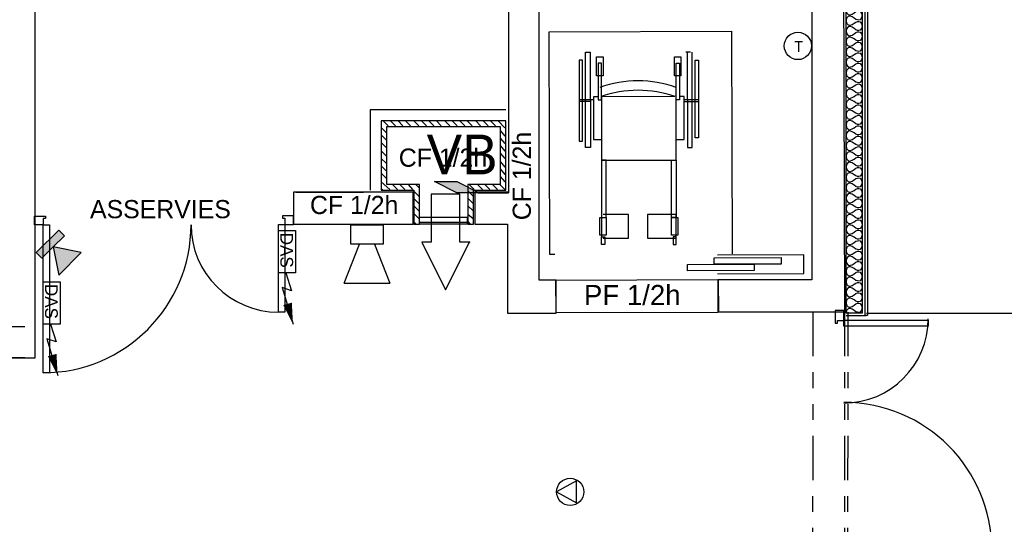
# Model space of a CAD drawing. Header units: millimetres. Extents: x -15 to 127, y -65 to 67.
# Tile 317 of 476: x 40.04 to 46.23, y 29.4 to 32.57. Entities that reach past the tile are written whole.
import ezdxf

# ---------------------------------------------------------------- set-up
doc = ezdxf.new("R2010")
doc.units = ezdxf.units.MM
doc.header["$MEASUREMENT"] = 0
doc.linetypes.add('PC_DASH_1', pattern=[0.638889, 0.277778, -0.083333, 0.055556, -0.083333, 0.055556, -0.083333])
doc.linetypes.add('PC_DASH_2', pattern=[0.125, 0.055556, -0.069444])
doc.layers.add('Cfa', color=1, linetype='Continuous')
doc.layers.add('structure rdc', color=7, linetype='Continuous')
doc.styles.get("Standard").update_dxf_attribs({"font": 'BKANT.TTF'})

# ---------------------------------------------------------------- blocks, each defined once
blk = doc.blocks.new('ION')
for p, q in [((-0.196, 0.157), (0.004, -0.209)), ((0.205, 0.157), (-0.196, 0.157)), ((0.004, -0.209), (0.205, 0.157))]:
    blk.add_line(p, q)
blk.add_circle((0.004, 0.041), 0.25)
blk = doc.blocks.new('QGACHE')
for p, q in [((-0.088, 0.014), (0.112, 0.414)), ((0.112, 0.414), (0.112, 0.014)), ((0.112, 0.364), (0.112, 0.164)), ((-0.088, -0.186), (-0.088, 0.014)), ((0.112, 0.014), (-0.088, -0.386)), ((-0.088, -0.386), (-0.088, 0.014))]:
    blk.add_line(p, q)
blk.add_solid([(-0.085, 0.019), (0.112, 0.41), (-0.088, -0.378), (0.111, 0.011)])
blk = doc.blocks.new('SIP')
for p, q in [((0.0026, 0.0698), (0.3026, 0.1865)), ((0.3026, -0.1635), (0.3026, 0.1865)), ((-0.1474, 0.1365), (0.0026, 0.1365)), ((-0.1474, -0.1135), (-0.1474, 0.1365)), ((0.0026, 0.1365), (0.0026, -0.1135)), ((0.3026, -0.1635), (0.0026, -0.0469)), ((0.0026, -0.1135), (-0.1474, -0.1135))]:
    blk.add_line(p, q)
blk = doc.blocks.new('DAS')
for p, q in [((0.665, 0.117), (0.947, 0.206)), ((0.897, 0.058), (1.473, 0.228)), ((0.947, 0.206), (0.897, 0.058))]:
    blk.add_line(p, q)
blk.add_lwpolyline([(0, 0.265), (0.665, 0.265), (0.665, 0), (0, 0)], close=True)
blk.add_lwpolyline([(1.152, 0.142, 0.14, 0, 0), (1.473, 0.228, 0, 0, 0)], format="xyseb")
blk.add_text('DAS', height=0.2).set_placement((0.035, 0.029))
blk = doc.blocks.new('INFRA')
for p, q in [((0.26, 0.498), (-0.24, 0.498)), ((-0.24, 0.498), (-0.24, 0.373)), ((0.26, 0.373), (0.26, 0.498)), ((0.01, 0.373), (-0.24, -0.002)), ((-0.24, 0.373), (0.01, 0.373)), ((0.26, -0.002), (0.01, 0.373)), ((0.01, 0.373), (0.26, 0.373)), ((-0.24, -0.002), (0.26, -0.002))]:
    blk.add_line(p, q)
for points in [[(-0.24, 0.498), (0.26, 0.498), (-0.24, 0.373), (0.26, 0.373)], [(0.01, 0.373), (0.26, -0.002), (-0.24, -0.002), (0.01, 0.373)], [(0.01, 0.373), (0.26, -0.002), (-0.24, -0.002), (0.01, 0.373)], [(-0.24, -0.002), (0.01, 0.373), (0.01, 0.373), (0.01, 0.123)], [(0.01, 0.373), (0.26, -0.002), (-0.24, -0.002), (0.01, 0.373)], [(0.01, 0.373), (0.26, -0.002), (0.01, -0.002), (-0.24, -0.002)], [(0.01, -0.002), (-0.24, -0.002), (-0.24, -0.002), (0.01, 0.373)], [(-0.24, -0.002), (0.01, 0.373), (0.01, 0.373), (-0.24, -0.002)], [(0.01, 0.373), (-0.24, -0.002), (0.01, -0.002), (0.01, 0.373)], [(0.01, 0.373), (-0.24, -0.002), (-0.115, -0.002), (0.01, -0.002)], [(0.01, 0.373), (-0.115, -0.002), (0.01, -0.002), (-0.115, -0.002)]]:
    blk.add_solid(points)
blk = doc.blocks.new('QCONJ')
blk.add_circle((0.006, 0.238), 0.25)
blk.add_text('T', height=0.2).set_placement((-0.062, 0.129))
blk = doc.blocks.new('PD_8840')
at = {"layer": 'structure rdc', "color": 0}
blk.add_line((42.5731, -15.0107), (42.8684, -15.0107), dxfattribs=at)
blk = doc.blocks.new('PD_8841')
at = {"layer": 'structure rdc', "color": 0}
for p, q in [((42.3319, -14.4154), (42.3627, -14.4462)), ((42.3437, -14.3743), (42.3745, -14.4051)), ((42.3907, -14.3743), (42.4215, -14.4051)), ((42.4377, -14.3743), (42.4686, -14.4051)), ((42.4848, -14.3743), (42.5156, -14.4051)), ((42.5377, -14.3743), (42.5685, -14.4051)), ((42.5847, -14.3743), (42.6156, -14.4051)), ((42.6318, -14.3743), (42.6626, -14.4051)), ((42.6788, -14.3743), (42.7096, -14.4051)), ((42.7317, -14.3743), (42.7625, -14.4051)), ((42.7788, -14.3743), (42.8096, -14.4051)), ((42.8258, -14.3743), (42.8566, -14.4051)), ((42.8728, -14.3743), (42.9037, -14.4051)), ((42.9258, -14.3743), (42.9566, -14.4051)), ((42.9728, -14.3743), (43.0036, -14.4051)), ((43.0198, -14.3743), (43.0506, -14.4051)), ((43.0669, -14.3743), (43.1094, -14.4169)), ((42.3319, -14.4625), (42.3627, -14.4933)), ((43.0803, -14.4348), (43.1094, -14.4698)), ((43.0803, -14.4818), (43.1094, -14.5168)), ((42.3319, -14.5095), (42.3627, -14.5403)), ((43.0803, -14.5288), (43.1094, -14.5638)), ((42.3319, -14.5624), (42.3627, -14.5932)), ((42.3319, -14.6095), (42.3627, -14.6403)), ((43.0803, -14.5759), (43.1094, -14.6109)), ((42.3319, -14.6565), (42.3627, -14.6873)), ((43.0803, -14.6288), (43.1094, -14.6638)), ((42.3319, -14.7035), (42.3627, -14.7344)), ((43.0803, -14.6758), (43.1094, -14.7108)), ((43.0803, -14.7229), (43.1094, -14.7579)), ((42.3319, -14.756), (42.3862, -14.8049)), ((42.4017, -14.7734), (42.4333, -14.8049)), ((42.4488, -14.7734), (42.4803, -14.8049)), ((42.5011, -14.7734), (42.5274, -14.8049)), ((42.5487, -14.7734), (42.5685, -14.7931)), ((42.8839, -14.7734), (42.9154, -14.8049)), ((42.9368, -14.7734), (42.9683, -14.8049)), ((42.9838, -14.7734), (43.0154, -14.8049)), ((43.0309, -14.7734), (43.0624, -14.8049)), ((43.0779, -14.7734), (43.1094, -14.8049)), ((42.3319, -14.8013), (42.3392, -14.8049)), ((42.5371, -14.8146), (42.5685, -14.8461)), ((42.8764, -14.8129), (42.9095, -14.8461)), ((42.5371, -14.8617), (42.5685, -14.8931)), ((42.5371, -14.9087), (42.5685, -14.9401)), ((42.8764, -14.8599), (42.9095, -14.8931)), ((42.8764, -14.907), (42.9095, -14.9401)), ((42.5371, -14.9557), (42.5685, -14.9872)), ((42.8764, -14.9595), (42.9095, -14.9872)), ((42.5371, -15.0087), (42.5509, -15.0225)), ((42.8764, -15.0069), (42.8919, -15.0225))]:
    blk.add_line(p, q, dxfattribs=at)
blk = doc.blocks.new('PD_8845')
at = {"layer": 'structure rdc', "color": 0}
for points in [[(40.1509, -15.0267), (40.1509, -14.9717), (40.2209, -14.9717), (40.2209, -14.9867), (40.2059, -14.9867), (40.2059, -15.0267), (40.1509, -15.0267)], [(40.2464, -15.9567), (40.2064, -15.9567), (40.2059, -15.0267), (40.2459, -15.0267), (40.2464, -15.9567)]]:
    blk.add_lwpolyline(points, dxfattribs=at)
blk.add_arc((40.2059, -15.0267), 0.93, 270.02778, 0.02778, dxfattribs=at)
blk = doc.blocks.new('PD_8847')
at = {"layer": 'structure rdc', "color": 0}
for points in [[(41.7809, -15.026), (41.7809, -14.971), (41.7109, -14.971), (41.7109, -14.986), (41.7259, -14.986), (41.7259, -15.026), (41.7809, -15.026)], [(41.7262, -15.576), (41.6862, -15.576), (41.6859, -15.026), (41.7259, -15.026), (41.7262, -15.576)]]:
    blk.add_lwpolyline(points, dxfattribs=at)
blk = doc.blocks.new('PD_8846')
at = {"layer": 'structure rdc', "color": 0}
blk.add_arc((41.6859, -15.026), 0.55, 180.02917, 270.02778, dxfattribs=at)
at = {"layer": 'structure rdc'}
blk.add_blockref('PD_8847', (0, 0), dxfattribs=at)
blk = doc.blocks.new('PD_9340')
at = {"layer": 'structure rdc', "color": 0}
for points in [[(45.3549, -13.318), (45.3549, -15.5814), (45.2549, -15.5814), (45.2549, -13.318), (45.3549, -13.318)], [(45.3549, -13.318), (45.3518, -13.3335), (45.3424, -13.3444), (45.3354, -13.3468), (45.3268, -13.3463), (45.3166, -13.3423), (45.3049, -13.3344), (45.2932, -13.3265), (45.283, -13.3225), (45.2744, -13.322), (45.2674, -13.3244), (45.258, -13.3353), (45.2549, -13.3508), (45.258, -13.3663), (45.2674, -13.3772), (45.2744, -13.3796), (45.283, -13.3791), (45.2932, -13.3751), (45.3049, -13.3672), (45.3166, -13.3593), (45.3268, -13.3553), (45.3354, -13.3548), (45.3424, -13.3572), (45.3518, -13.3681), (45.3549, -13.3836), (45.3518, -13.3991), (45.3424, -13.41), (45.3354, -13.4124), (45.3268, -13.4119), (45.3166, -13.4079), (45.3049, -13.4), (45.2932, -13.3921), (45.283, -13.3881), (45.2744, -13.3876), (45.2674, -13.39), (45.258, -13.4009), (45.2549, -13.4164), (45.258, -13.4319), (45.2674, -13.4428), (45.2744, -13.4452), (45.283, -13.4447), (45.2932, -13.4407), (45.3049, -13.4328), (45.3166, -13.4249), (45.3268, -13.4209), (45.3354, -13.4204), (45.3424, -13.4228), (45.3518, -13.4337), (45.3549, -13.4492), (45.3518, -13.4647), (45.3424, -13.4757), (45.3354, -13.478), (45.3268, -13.4775), (45.3166, -13.4735), (45.3049, -13.4656), (45.2932, -13.4577), (45.283, -13.4537), (45.2744, -13.4532), (45.2674, -13.4556), (45.258, -13.4665), (45.2549, -13.482), (45.258, -13.4975), (45.2674, -13.5085), (45.2744, -13.5108), (45.283, -13.5103), (45.2932, -13.5063), (45.3049, -13.4984), (45.3166, -13.4905), (45.3268, -13.4866), (45.3354, -13.486), (45.3424, -13.4884), (45.3518, -13.4993), (45.3549, -13.5148), (45.3518, -13.5303), (45.3424, -13.5413), (45.3354, -13.5436), (45.3268, -13.5431), (45.3166, -13.5391), (45.3049, -13.5312), (45.2932, -13.5233), (45.283, -13.5194), (45.2744, -13.5188), (45.2674, -13.5212), (45.258, -13.5321), (45.2549, -13.5476), (45.258, -13.5631), (45.2674, -13.5741), (45.2744, -13.5764), (45.283, -13.5759), (45.2932, -13.5719), (45.3049, -13.564), (45.3166, -13.5561), (45.3268, -13.5522), (45.3354, -13.5516), (45.3424, -13.554), (45.3518, -13.5649), (45.3549, -13.5804), (45.3518, -13.5959), (45.3424, -13.6069), (45.3354, -13.6092), (45.3268, -13.6087), (45.3166, -13.6047), (45.3049, -13.5968), (45.2932, -13.5889), (45.283, -13.585), (45.2744, -13.5844), (45.2674, -13.5868), (45.258, -13.5977), (45.2549, -13.6132), (45.258, -13.6287), (45.2674, -13.6397), (45.2744, -13.642), (45.283, -13.6415), (45.2932, -13.6375), (45.3049, -13.6296), (45.3166, -13.6217), (45.3268, -13.6178), (45.3354, -13.6172), (45.3424, -13.6196), (45.3518, -13.6305), (45.3549, -13.646), (45.3518, -13.6615), (45.3424, -13.6725), (45.3354, -13.6748), (45.3268, -13.6743), (45.3166, -13.6704), (45.3049, -13.6624), (45.2932, -13.6545), (45.283, -13.6506), (45.2744, -13.65), (45.2674, -13.6524), (45.258, -13.6633), (45.2549, -13.6788), (45.258, -13.6943), (45.2674, -13.7053), (45.2744, -13.7076), (45.283, -13.7071), (45.2932, -13.7032), (45.3049, -13.6952), (45.3166, -13.6873), (45.3268, -13.6834), (45.3354, -13.6829), (45.3424, -13.6852), (45.3518, -13.6961), (45.3549, -13.7116), (45.3518, -13.7271), (45.3424, -13.7381), (45.3354, -13.7404), (45.3268, -13.7399), (45.3166, -13.736), (45.3049, -13.728), (45.2932, -13.7201), (45.283, -13.7162), (45.2744, -13.7157), (45.2674, -13.718), (45.258, -13.7289), (45.2549, -13.7444), (45.258, -13.7599), (45.2674, -13.7709), (45.2744, -13.7732), (45.283, -13.7727), (45.2932, -13.7688), (45.3049, -13.7608), (45.3166, -13.7529), (45.3268, -13.749), (45.3354, -13.7485), (45.3424, -13.7508), (45.3518, -13.7617), (45.3549, -13.7772), (45.3518, -13.7927), (45.3424, -13.8037), (45.3354, -13.806), (45.3268, -13.8055), (45.3166, -13.8016), (45.3049, -13.7936), (45.2932, -13.7857), (45.283, -13.7818), (45.2744, -13.7813), (45.2674, -13.7836), (45.258, -13.7945), (45.2549, -13.81), (45.258, -13.8255), (45.2674, -13.8365), (45.2744, -13.8388), (45.283, -13.8383), (45.2932, -13.8344), (45.3049, -13.8264), (45.3166, -13.8185), (45.3268, -13.8146), (45.3354, -13.8141), (45.3424, -13.8164), (45.3518, -13.8273), (45.3549, -13.8428), (45.3518, -13.8583), (45.3424, -13.8693), (45.3354, -13.8716), (45.3268, -13.8711), (45.3166, -13.8672), (45.3049, -13.8592), (45.2932, -13.8513), (45.283, -13.8474), (45.2744, -13.8469), (45.2674, -13.8492), (45.258, -13.8601), (45.2549, -13.8756), (45.258, -13.8911), (45.2674, -13.9021), (45.2744, -13.9044), (45.283, -13.9039), (45.2932, -13.9), (45.3049, -13.892), (45.3166, -13.8841), (45.3268, -13.8802), (45.3354, -13.8797), (45.3424, -13.882), (45.3518, -13.8929), (45.3549, -13.9084), (45.3518, -13.9239), (45.3424, -13.9349), (45.3354, -13.9372), (45.3268, -13.9367), (45.3166, -13.9328), (45.3049, -13.9248), (45.2932, -13.9169), (45.283, -13.913), (45.2744, -13.9125), (45.2674, -13.9148), (45.258, -13.9257), (45.2549, -13.9412), (45.258, -13.9567), (45.2674, -13.9677), (45.2744, -13.97), (45.283, -13.9695), (45.2932, -13.9656), (45.3049, -13.9576), (45.3166, -13.9497), (45.3268, -13.9458), (45.3354, -13.9453), (45.3424, -13.9476), (45.3518, -13.9585), (45.3549, -13.974), (45.3518, -13.9896), (45.3424, -14.0005), (45.3354, -14.0028), (45.3268, -14.0023), (45.3166, -13.9984), (45.3049, -13.9904), (45.2932, -13.9825), (45.283, -13.9786), (45.2744, -13.9781), (45.2674, -13.9804), (45.258, -13.9913), (45.2549, -14.0069), (45.258, -14.0224), (45.2674, -14.0333), (45.2744, -14.0356), (45.283, -14.0351), (45.2932, -14.0312), (45.3049, -14.0233), (45.3166, -14.0153), (45.3268, -14.0114), (45.3354, -14.0109), (45.3424, -14.0132), (45.3518, -14.0242), (45.3549, -14.0397), (45.3518, -14.0552), (45.3424, -14.0661), (45.3354, -14.0684), (45.3268, -14.0679), (45.3166, -14.064), (45.3049, -14.0561), (45.2932, -14.0481), (45.283, -14.0442), (45.2744, -14.0437), (45.2674, -14.046), (45.258, -14.057), (45.2549, -14.0725), (45.258, -14.088), (45.2674, -14.0989), (45.2744, -14.1012), (45.283, -14.1007), (45.2932, -14.0968), (45.3049, -14.0889), (45.3166, -14.0809), (45.3268, -14.077), (45.3354, -14.0765), (45.3424, -14.0788), (45.3518, -14.0898), (45.3549, -14.1053), (45.3518, -14.1208), (45.3424, -14.1317), (45.3354, -14.134), (45.3268, -14.1335), (45.3166, -14.1296), (45.3049, -14.1217), (45.2932, -14.1137), (45.283, -14.1098), (45.2744, -14.1093), (45.2674, -14.1116), (45.258, -14.1226), (45.2549, -14.1381), (45.258, -14.1536), (45.2674, -14.1645), (45.2744, -14.1668), (45.283, -14.1663), (45.2932, -14.1624), (45.3049, -14.1545), (45.3166, -14.1465), (45.3268, -14.1426), (45.3354, -14.1421), (45.3424, -14.1444), (45.3518, -14.1554), (45.3549, -14.1709), (45.3518, -14.1864), (45.3424, -14.1973), (45.3354, -14.1996), (45.3268, -14.1991), (45.3166, -14.1952), (45.3049, -14.1873), (45.2932, -14.1793), (45.283, -14.1754), (45.2744, -14.1749), (45.2674, -14.1772), (45.258, -14.1882), (45.2549, -14.2037), (45.258, -14.2192), (45.2674, -14.2301), (45.2744, -14.2324), (45.283, -14.2319), (45.2932, -14.228), (45.3049, -14.2201), (45.3166, -14.2121), (45.3268, -14.2082), (45.3354, -14.2077), (45.3424, -14.21), (45.3518, -14.221), (45.3549, -14.2365), (45.3518, -14.252), (45.3424, -14.2629), (45.3354, -14.2652), (45.3268, -14.2647), (45.3166, -14.2608), (45.3049, -14.2529), (45.2932, -14.2449), (45.283, -14.241), (45.2744, -14.2405), (45.2674, -14.2428), (45.258, -14.2538), (45.2549, -14.2693), (45.258, -14.2848), (45.2674, -14.2957), (45.2744, -14.298), (45.283, -14.2975), (45.2932, -14.2936), (45.3049, -14.2857), (45.3166, -14.2777), (45.3268, -14.2738), (45.3354, -14.2733), (45.3424, -14.2756), (45.3518, -14.2866), (45.3549, -14.3021), (45.3518, -14.3176), (45.3424, -14.3285), (45.3354, -14.3309), (45.3268, -14.3303), (45.3166, -14.3264), (45.3049, -14.3185), (45.2932, -14.3105), (45.283, -14.3066), (45.2744, -14.3061), (45.2674, -14.3084), (45.258, -14.3194), (45.2549, -14.3349), (45.258, -14.3504), (45.2674, -14.3613), (45.2744, -14.3637), (45.283, -14.3631), (45.2932, -14.3592), (45.3049, -14.3513), (45.3166, -14.3434), (45.3268, -14.3394), (45.3354, -14.3389), (45.3424, -14.3412), (45.3518, -14.3522), (45.3549, -14.3677), (45.3518, -14.3832), (45.3424, -14.3941), (45.3354, -14.3965), (45.3268, -14.3959), (45.3166, -14.392), (45.3049, -14.3841), (45.2932, -14.3762), (45.283, -14.3722), (45.2744, -14.3717), (45.2674, -14.374), (45.258, -14.385), (45.2549, -14.4005), (45.258, -14.416), (45.2674, -14.4269), (45.2744, -14.4293), (45.283, -14.4287), (45.2932, -14.4248), (45.3049, -14.4169), (45.3166, -14.409), (45.3268, -14.405), (45.3354, -14.4045), (45.3424, -14.4068), (45.3518, -14.4178), (45.3549, -14.4333), (45.3518, -14.4488), (45.3424, -14.4597), (45.3354, -14.4621), (45.3268, -14.4615), (45.3166, -14.4576), (45.3049, -14.4497), (45.2932, -14.4418), (45.283, -14.4378), (45.2744, -14.4373), (45.2674, -14.4396), (45.258, -14.4506), (45.2549, -14.4661), (45.258, -14.4816), (45.2674, -14.4925), (45.2744, -14.4949), (45.283, -14.4943), (45.2932, -14.4904), (45.3049, -14.4825), (45.3166, -14.4746), (45.3268, -14.4706), (45.3354, -14.4701), (45.3424, -14.4724), (45.3518, -14.4834), (45.3549, -14.4989), (45.3518, -14.5144), (45.3424, -14.5253), (45.3354, -14.5277), (45.3268, -14.5272), (45.3166, -14.5232), (45.3049, -14.5153), (45.2932, -14.5074), (45.283, -14.5034), (45.2744, -14.5029), (45.2674, -14.5052), (45.258, -14.5162), (45.2549, -14.5317), (45.258, -14.5472), (45.2674, -14.5581), (45.2744, -14.5605), (45.283, -14.56), (45.2932, -14.556), (45.3049, -14.5481), (45.3166, -14.5402), (45.3268, -14.5362), (45.3354, -14.5357), (45.3424, -14.5381), (45.3518, -14.549), (45.3549, -14.5645), (45.3518, -14.58), (45.3424, -14.5909), (45.3354, -14.5933), (45.3268, -14.5928), (45.3166, -14.5888), (45.3049, -14.5809), (45.2932, -14.573), (45.283, -14.569), (45.2744, -14.5685), (45.2674, -14.5709), (45.258, -14.5818), (45.2549, -14.5973), (45.258, -14.6128), (45.2674, -14.6237), (45.2744, -14.6261), (45.283, -14.6256), (45.2932, -14.6216), (45.3049, -14.6137), (45.3166, -14.6058), (45.3268, -14.6018), (45.3354, -14.6013), (45.3424, -14.6037), (45.3518, -14.6146), (45.3549, -14.6301), (45.3518, -14.6456), (45.3424, -14.6565), (45.3354, -14.6589), (45.3268, -14.6584), (45.3166, -14.6544), (45.3049, -14.6465), (45.2932, -14.6386), (45.283, -14.6346), (45.2744, -14.6341), (45.2674, -14.6365), (45.258, -14.6474), (45.2549, -14.6629), (45.258, -14.6784), (45.2674, -14.6893), (45.2744, -14.6917), (45.283, -14.6912), (45.2932, -14.6872), (45.3049, -14.6793), (45.3166, -14.6714), (45.3268, -14.6674), (45.3354, -14.6669), (45.3424, -14.6693), (45.3518, -14.6802), (45.3549, -14.6957), (45.3518, -14.7112), (45.3424, -14.7221), (45.3354, -14.7245), (45.3268, -14.724), (45.3166, -14.72), (45.3049, -14.7121), (45.2932, -14.7042), (45.283, -14.7002), (45.2744, -14.6997), (45.2674, -14.7021), (45.258, -14.713), (45.2549, -14.7285), (45.258, -14.744), (45.2674, -14.7549), (45.2744, -14.7573), (45.283, -14.7568), (45.2932, -14.7528), (45.3049, -14.7449), (45.3166, -14.737), (45.3268, -14.733), (45.3354, -14.7325), (45.3424, -14.7349), (45.3518, -14.7458), (45.3549, -14.7613), (45.3518, -14.7768), (45.3424, -14.7878), (45.3354, -14.7901), (45.3268, -14.7896), (45.3166, -14.7856), (45.3049, -14.7777), (45.2932, -14.7698), (45.283, -14.7658), (45.2744, -14.7653), (45.2674, -14.7677), (45.258, -14.7786), (45.2549, -14.7941), (45.258, -14.8096), (45.2674, -14.8206), (45.2744, -14.8229), (45.283, -14.8224), (45.2932, -14.8184), (45.3049, -14.8105), (45.3166, -14.8026), (45.3268, -14.7987), (45.3354, -14.7981), (45.3424, -14.8005), (45.3518, -14.8114), (45.3549, -14.8269), (45.3518, -14.8424), (45.3424, -14.8534), (45.3354, -14.8557), (45.3268, -14.8552), (45.3166, -14.8512), (45.3049, -14.8433), (45.2932, -14.8354), (45.283, -14.8315), (45.2744, -14.8309), (45.2674, -14.8333), (45.258, -14.8442), (45.2549, -14.8597), (45.258, -14.8752), (45.2674, -14.8862), (45.2744, -14.8885), (45.283, -14.888), (45.2932, -14.884), (45.3049, -14.8761), (45.3166, -14.8682), (45.3268, -14.8643), (45.3354, -14.8637), (45.3424, -14.8661), (45.3518, -14.877), (45.3549, -14.8925), (45.3518, -14.908), (45.3424, -14.919), (45.3354, -14.9213), (45.3268, -14.9208), (45.3166, -14.9168), (45.3049, -14.9089), (45.2932, -14.901), (45.283, -14.8971), (45.2744, -14.8965), (45.2674, -14.8989), (45.258, -14.9098), (45.2549, -14.9253), (45.258, -14.9408), (45.2674, -14.9518), (45.2744, -14.9541), (45.283, -14.9536), (45.2932, -14.9496), (45.3049, -14.9417), (45.3166, -14.9338), (45.3268, -14.9299), (45.3354, -14.9293), (45.3424, -14.9317), (45.3518, -14.9426), (45.3549, -14.9581), (45.3518, -14.9736), (45.3424, -14.9846), (45.3354, -14.9869), (45.3268, -14.9864), (45.3166, -14.9825), (45.3049, -14.9745), (45.2932, -14.9666), (45.283, -14.9627), (45.2744, -14.9621), (45.2674, -14.9645), (45.258, -14.9754), (45.2549, -14.9909), (45.258, -15.0064), (45.2674, -15.0174), (45.2744, -15.0197), (45.283, -15.0192), (45.2932, -15.0153), (45.3049, -15.0073), (45.3166, -14.9994), (45.3268, -14.9955), (45.3354, -14.995), (45.3424, -14.9973), (45.3518, -15.0082), (45.3549, -15.0237), (45.3518, -15.0392), (45.3424, -15.0502), (45.3354, -15.0525), (45.3268, -15.052), (45.3166, -15.0481), (45.3049, -15.0401), (45.2932, -15.0322), (45.283, -15.0283), (45.2744, -15.0278), (45.2674, -15.0301), (45.258, -15.041), (45.2549, -15.0565), (45.258, -15.072), (45.2674, -15.083), (45.2744, -15.0853), (45.283, -15.0848), (45.2932, -15.0809), (45.3049, -15.0729), (45.3166, -15.065), (45.3268, -15.0611), (45.3354, -15.0606), (45.3424, -15.0629), (45.3518, -15.0738), (45.3549, -15.0893), (45.3518, -15.1048), (45.3424, -15.1158), (45.3354, -15.1181), (45.3268, -15.1176), (45.3166, -15.1137), (45.3049, -15.1057), (45.2932, -15.0978), (45.283, -15.0939), (45.2744, -15.0934), (45.2674, -15.0957), (45.258, -15.1066), (45.2549, -15.1221), (45.258, -15.1376), (45.2674, -15.1486), (45.2744, -15.1509), (45.283, -15.1504), (45.2932, -15.1465), (45.3049, -15.1385), (45.3166, -15.1306), (45.3268, -15.1267), (45.3354, -15.1262), (45.3424, -15.1285), (45.3518, -15.1394), (45.3549, -15.1549), (45.3518, -15.1704), (45.3424, -15.1814), (45.3354, -15.1837), (45.3268, -15.1832), (45.3166, -15.1793), (45.3049, -15.1713), (45.2932, -15.1634), (45.283, -15.1595), (45.2744, -15.159), (45.2674, -15.1613), (45.258, -15.1722), (45.2549, -15.1877), (45.258, -15.2032), (45.2674, -15.2142), (45.2744, -15.2165), (45.283, -15.216), (45.2932, -15.2121), (45.3049, -15.2041), (45.3166, -15.1962), (45.3268, -15.1923), (45.3354, -15.1918), (45.3424, -15.1941), (45.3518, -15.205), (45.3549, -15.2205), (45.3518, -15.236), (45.3424, -15.247), (45.3354, -15.2493), (45.3268, -15.2488), (45.3166, -15.2449), (45.3049, -15.2369), (45.2932, -15.229), (45.283, -15.2251), (45.2744, -15.2246), (45.2674, -15.2269), (45.258, -15.2378), (45.2549, -15.2533), (45.258, -15.2688), (45.2674, -15.2798), (45.2744, -15.2821), (45.283, -15.2816), (45.2932, -15.2777), (45.3049, -15.2697), (45.3166, -15.2618), (45.3268, -15.2579), (45.3354, -15.2574), (45.3424, -15.2597), (45.3518, -15.2706), (45.3549, -15.2861), (45.3518, -15.3017), (45.3424, -15.3126), (45.3354, -15.3149), (45.3268, -15.3144), (45.3166, -15.3105), (45.3049, -15.3026), (45.2932, -15.2946), (45.283, -15.2907), (45.2744, -15.2902), (45.2674, -15.2925), (45.258, -15.3035), (45.2549, -15.319), (45.258, -15.3345), (45.2674, -15.3454), (45.2744, -15.3477), (45.283, -15.3472), (45.2932, -15.3433), (45.3049, -15.3354), (45.3166, -15.3274), (45.3268, -15.3235), (45.3354, -15.323), (45.3424, -15.3253), (45.3518, -15.3363), (45.3549, -15.3518), (45.3518, -15.3673), (45.3424, -15.3782), (45.3354, -15.3805), (45.3268, -15.38), (45.3166, -15.3761), (45.3049, -15.3682), (45.2932, -15.3602), (45.283, -15.3563), (45.2744, -15.3558), (45.2674, -15.3581), (45.258, -15.3691), (45.2549, -15.3846), (45.258, -15.4001), (45.2674, -15.411), (45.2744, -15.4133), (45.283, -15.4128), (45.2932, -15.4089), (45.3049, -15.401), (45.3166, -15.393), (45.3268, -15.3891), (45.3354, -15.3886), (45.3424, -15.3909), (45.3518, -15.4019), (45.3549, -15.4174), (45.3518, -15.4329), (45.3424, -15.4438), (45.3354, -15.4461), (45.3268, -15.4456), (45.3166, -15.4417), (45.3049, -15.4338), (45.2932, -15.4258), (45.283, -15.4219), (45.2744, -15.4214), (45.2674, -15.4237), (45.258, -15.4347), (45.2549, -15.4502), (45.258, -15.4657), (45.2674, -15.4766), (45.2744, -15.4789), (45.283, -15.4784), (45.2932, -15.4745), (45.3049, -15.4666), (45.3166, -15.4586), (45.3268, -15.4547), (45.3354, -15.4542), (45.3424, -15.4565), (45.3518, -15.4675), (45.3549, -15.483), (45.3518, -15.4985), (45.3424, -15.5094), (45.3354, -15.5117), (45.3268, -15.5112), (45.3166, -15.5073), (45.3049, -15.4994), (45.2932, -15.4914), (45.283, -15.4875), (45.2744, -15.487), (45.2674, -15.4893), (45.258, -15.5003), (45.2549, -15.5158), (45.258, -15.5313), (45.2674, -15.5422), (45.2744, -15.5445), (45.283, -15.544), (45.2932, -15.5401), (45.3049, -15.5322), (45.3166, -15.5242), (45.3268, -15.5203), (45.3354, -15.5198), (45.3424, -15.5221), (45.3518, -15.5331), (45.3549, -15.5486), (45.3518, -15.5641), (45.3424, -15.575), (45.3354, -15.5773), (45.3268, -15.5768), (45.3166, -15.5729), (45.3049, -15.565), (45.2932, -15.557), (45.283, -15.5531), (45.2744, -15.5526), (45.2674, -15.5549), (45.258, -15.5659), (45.2549, -15.5814)]]:
    blk.add_lwpolyline(points, dxfattribs=at)

msp = doc.modelspace()

# ---------------------------------------------------------------- linework, layer by layer
at = {"layer": 'structure rdc', "color": 0}
for p, q in [((43.5958, 31.7634), (43.5955, 32.3634)), ((43.5955, 32.3634), (43.6255, 32.3634)), ((43.5958, 31.7634), (43.5955, 32.3634)), ((43.5955, 32.3634), (43.6255, 32.3634)), ((43.6255, 32.3634), (43.6258, 31.7634)), ((43.6255, 32.3634), (43.6258, 31.7634)), ((43.6655, 32.2135), (43.6655, 32.3335)), ((43.6655, 32.3335), (43.7055, 32.3335)), ((43.6655, 32.2135), (43.6655, 32.3335)), ((43.6655, 32.3335), (43.7055, 32.3335)), ((43.7055, 32.3335), (43.7055, 32.2135)), ((43.7055, 32.3335), (43.7055, 32.2135)), ((44.1555, 32.2137), (44.1555, 32.3337)), ((44.1555, 32.3337), (44.1955, 32.3337)), ((44.1555, 32.2137), (44.1555, 32.3337)), ((44.1555, 32.3337), (44.1955, 32.3337)), ((44.1955, 32.3337), (44.1955, 32.2137)), ((44.1955, 32.3337), (44.1955, 32.2137)), ((44.2555, 32.3637), (44.2255, 32.3637)), ((44.2555, 32.3637), (44.2255, 32.3637)), ((44.2355, 32.3637), (44.2358, 31.7637)), ((44.2355, 32.3637), (44.2358, 31.7637)), ((44.2658, 31.7637), (44.2655, 32.3637)), ((44.2658, 31.7637), (44.2655, 32.3637)), ((43.5555, 32.3134), (43.5557, 31.8034)), ((43.5755, 32.3134), (43.5555, 32.3134)), ((43.5555, 32.3134), (43.5557, 31.8034)), ((43.5755, 32.3134), (43.5555, 32.3134)), ((43.5757, 31.8034), (43.5755, 32.3134)), ((43.5757, 31.8034), (43.5755, 32.3134)), ((43.6955, 32.2935), (43.6755, 32.2935)), ((43.6755, 32.2935), (43.6756, 32.0635)), ((43.6955, 32.2935), (43.6755, 32.2935)), ((43.6755, 32.2935), (43.6756, 32.0635)), ((43.6956, 32.0635), (43.6955, 32.2935)), ((43.6956, 32.0635), (43.6955, 32.2935)), ((44.1656, 32.0637), (44.1655, 32.2937)), ((44.1655, 32.2937), (44.1855, 32.2937)), ((44.1656, 32.0637), (44.1655, 32.2937)), ((44.1655, 32.2937), (44.1855, 32.2937)), ((44.1855, 32.2937), (44.1856, 32.0637)), ((44.1855, 32.2937), (44.1856, 32.0637)), ((44.2857, 31.8238), (44.2855, 32.3138)), ((44.2855, 32.3138), (44.3055, 32.3138)), ((44.2857, 31.8238), (44.2855, 32.3138)), ((44.2855, 32.3138), (44.3055, 32.3138)), ((44.3055, 32.3138), (44.3057, 31.8238)), ((44.3055, 32.3138), (44.3057, 31.8238)), ((43.7055, 32.2135), (43.6655, 32.2135)), ((43.7055, 32.2135), (43.6655, 32.2135)), ((44.1955, 32.2137), (44.1555, 32.2137)), ((44.1955, 32.2137), (44.1555, 32.2137)), ((43.6756, 32.0835), (43.6456, 32.0834)), ((43.6756, 32.0835), (43.6456, 32.0834)), ((43.6456, 32.0834), (43.6457, 31.8134)), ((43.6456, 32.0834), (43.6457, 31.8134)), ((44.1556, 32.0837), (43.6956, 32.0835)), ((44.1556, 32.0837), (43.6956, 32.0835)), ((43.6956, 32.0835), (43.6958, 31.6835)), ((43.6956, 32.0835), (43.6958, 31.6835)), ((44.1658, 31.6837), (44.1656, 32.0837)), ((44.1658, 31.6837), (44.1656, 32.0837)), ((44.2156, 32.0837), (44.1856, 32.0837)), ((44.2156, 32.0837), (44.1856, 32.0837)), ((44.2157, 31.8137), (44.2156, 32.0837)), ((44.2157, 31.8137), (44.2156, 32.0837)), ((43.6456, 32.0634), (43.5556, 32.0634)), ((43.6456, 32.0634), (43.5556, 32.0634)), ((43.6256, 32.0534), (43.5556, 32.0534)), ((43.6256, 32.0534), (43.5556, 32.0534)), ((43.6756, 32.0635), (43.6956, 32.0635)), ((43.6756, 32.0635), (43.6956, 32.0635)), ((44.1856, 32.0637), (44.1656, 32.0637)), ((44.1856, 32.0637), (44.1656, 32.0637)), ((44.3056, 32.0638), (44.2156, 32.0637)), ((44.3056, 32.0638), (44.2156, 32.0637)), ((44.2156, 32.0537), (44.3056, 32.0538)), ((44.2156, 32.0537), (44.3056, 32.0538)), ((42.241, 32.001), (42.241, 31.4969)), ((43.0943, 32.001), (42.241, 32.001)), ((44.3057, 31.8238), (44.2857, 31.8238)), ((44.3057, 31.8238), (44.2857, 31.8238)), ((43.5557, 31.8034), (43.5757, 31.8034)), ((43.5557, 31.8034), (43.5757, 31.8034)), ((43.6258, 31.7634), (43.5958, 31.7634)), ((43.6258, 31.7634), (43.5958, 31.7634)), ((43.6457, 31.8134), (43.6957, 31.8135)), ((43.6457, 31.8134), (43.6957, 31.8135)), ((44.1657, 31.8137), (44.2157, 31.8137)), ((44.1657, 31.8137), (44.2157, 31.8137)), ((44.2358, 31.7637), (44.2658, 31.7637)), ((44.2358, 31.7637), (44.2658, 31.7637)), ((43.6958, 31.6835), (44.1658, 31.6837)), ((43.6958, 31.6835), (44.1658, 31.6837)), ((43.6958, 31.6835), (43.696, 31.3235)), ((43.7258, 31.6835), (43.6958, 31.6835)), ((43.6958, 31.6835), (43.696, 31.3235)), ((43.7258, 31.6835), (43.6958, 31.6835)), ((43.726, 31.3235), (43.7258, 31.6835)), ((43.726, 31.3235), (43.7258, 31.6835)), ((44.136, 31.3237), (44.1358, 31.6837)), ((44.1358, 31.6837), (44.1658, 31.6837)), ((44.136, 31.3237), (44.1358, 31.6837)), ((44.1358, 31.6837), (44.1658, 31.6837)), ((44.1658, 31.6837), (44.166, 31.3237)), ((44.1658, 31.6837), (44.166, 31.3237)), ((41.7737, 31.4829), (42.1988, 31.4829)), ((43.696, 31.3435), (43.696, 31.1935)), ((43.696, 31.3435), (43.696, 31.1935)), ((43.866, 31.3436), (43.706, 31.3435)), ((43.866, 31.3436), (43.706, 31.3435)), ((43.866, 31.1936), (43.866, 31.3436)), ((43.866, 31.1936), (43.866, 31.3436)), ((44.166, 31.3437), (43.986, 31.3436)), ((44.166, 31.3437), (43.986, 31.3436)), ((43.986, 31.3436), (43.986, 31.1936)), ((43.986, 31.3436), (43.986, 31.1936)), ((44.166, 31.1937), (44.166, 31.3437)), ((44.166, 31.1937), (44.166, 31.3437)), ((43.686, 31.2135), (43.686, 31.3235)), ((43.686, 31.3235), (43.726, 31.3235)), ((43.686, 31.2135), (43.686, 31.3235)), ((43.686, 31.3235), (43.726, 31.3235)), ((43.696, 31.3235), (43.726, 31.3235)), ((43.696, 31.3235), (43.726, 31.3235)), ((43.726, 31.3235), (43.726, 31.2135)), ((43.726, 31.3235), (43.726, 31.2135)), ((44.166, 31.3237), (44.136, 31.3237)), ((44.136, 31.2137), (44.136, 31.3237)), ((44.136, 31.3237), (44.176, 31.3237)), ((44.166, 31.3237), (44.136, 31.3237)), ((44.136, 31.2137), (44.136, 31.3237)), ((44.136, 31.3237), (44.176, 31.3237)), ((44.176, 31.3237), (44.176, 31.2137)), ((44.176, 31.3237), (44.176, 31.2137)), ((43.726, 31.2135), (43.686, 31.2135)), ((43.726, 31.2135), (43.686, 31.2135)), ((43.696, 31.1535), (43.696, 31.2035)), ((43.696, 31.2035), (43.716, 31.2035)), ((43.696, 31.1535), (43.696, 31.2035)), ((43.696, 31.2035), (43.716, 31.2035)), ((43.716, 31.2035), (43.716, 31.1535)), ((43.716, 31.2035), (43.716, 31.1535)), ((44.176, 31.2137), (44.136, 31.2137)), ((44.176, 31.2137), (44.136, 31.2137)), ((44.146, 31.2037), (44.146, 31.1537)), ((44.166, 31.2037), (44.146, 31.2037)), ((44.146, 31.2037), (44.146, 31.1537)), ((44.166, 31.2037), (44.146, 31.2037)), ((44.166, 31.1537), (44.166, 31.2037)), ((44.166, 31.1537), (44.166, 31.2037)), ((43.716, 31.1535), (43.696, 31.1535)), ((43.716, 31.1535), (43.696, 31.1535)), ((43.706, 31.1935), (43.866, 31.1936)), ((43.706, 31.1935), (43.866, 31.1936)), ((43.986, 31.1936), (44.166, 31.1937)), ((43.986, 31.1936), (44.166, 31.1937)), ((44.146, 31.1537), (44.166, 31.1537)), ((44.146, 31.1537), (44.166, 31.1537)), ((45.2352, 30.7089), (45.3603, 30.7089)), ((45.3623, 30.724), (49.1097, 30.724))]:
    msp.add_line(p, q, dxfattribs=at)
at = {"layer": 'structure rdc', "color": 0, "linetype": 'PC_DASH_1'}
for p, q in [((45.0247, 30.7295), (45.023, 28.8619)), ((45.2247, 30.7295), (45.217, 22.1796)), ((45.2447, 30.7295), (45.237, 22.1796))]:
    msp.add_line(p, q, dxfattribs=at)
at = {"layer": 'structure rdc', "color": 0, "linetype": 'PC_DASH_2'}
for p, q in [((12.5705, 30.6382), (40.1376, 30.6382)), ((12.5705, 30.4435), (40.1376, 30.4435))]:
    msp.add_line(p, q, dxfattribs=at)
at = {"layer": 'structure rdc', "color": 0}
for points in [[(40.9735, 37.6634), (39.9246, 37.6634), (39.9246, 37.1026), (39.7598, 37.1026), (39.7598, 37.0229), (39.7856, 36.9011), (39.9246, 36.9011), (39.9246, 30.4431), (40.1346, 30.4431), (40.1346, 37.4634), (40.9735, 37.4634), (40.9735, 37.6634)], [(43.1121, 37.4634), (43.1121, 31.4794)], [(45.369, 33.0223), (45.369, 30.7089), (45.354, 30.7089), (45.354, 33.0223), (45.369, 33.0223)], [(45.334, 32.9873), (45.334, 30.7239), (45.234, 30.7239), (45.234, 32.9873), (45.334, 32.9873)], [(45.019, 32.6723), (45.019, 30.9327), (45.0168, 30.9327), (44.4305, 30.9327), (44.4312, 30.7308), (45.019, 30.7308), (45.0267, 30.7312), (45.2267, 30.7312), (45.219, 32.8723)], [(42.9185, 31.4795), (43.1121, 31.4794), (43.1054, 31.4829), (42.8987, 31.4829), (42.8987, 31.2823), (43.1054, 31.2823), (43.1054, 30.7223), (43.4099, 30.7223), (43.4099, 30.9306), (43.3046, 30.9306), (43.3046, 32.6723)], [(43.4016, 31.091), (43.3713, 31.0909), (43.3663, 32.4909), (44.5128, 32.4956), (44.5178, 31.0956)], [(42.8554, 31.5319), (42.8554, 31.2815), (42.8904, 31.2815), (42.8904, 31.4969), (43.0943, 31.4969), (43.0943, 31.931), (42.311, 31.931), (42.311, 31.4969), (42.5161, 31.4969), (42.5161, 31.2815), (42.5511, 31.2815), (42.5511, 31.5319), (42.346, 31.5319), (42.346, 31.896), (43.0593, 31.896), (43.0593, 31.5319), (42.8554, 31.5319)], [(42.5111, 31.2823), (42.5111, 31.4829), (41.7586, 31.4829), (41.7586, 31.2829), (41.7586, 31.2823), (42.5111, 31.2823)], [(42.6252, 31.1697), (42.5657, 31.1697), (42.7157, 30.8706), (42.8657, 31.1697), (42.8061, 31.1697), (42.8061, 31.4706), (42.6252, 31.4706), (42.6252, 31.1697)], [(42.5521, 31.3265), (42.8521, 31.3265), (42.8521, 31.2815), (42.5521, 31.2815), (42.5521, 31.3265)], [(44.4262, 30.9701), (44.9677, 30.9725), (44.9673, 31.0893), (44.4258, 31.087)], [(44.2368, 31.0295), (44.656, 31.0312), (44.6561, 30.9912), (44.2369, 30.9895), (44.2368, 31.0295)], [(44.4043, 31.0702), (44.8264, 31.0719), (44.8266, 31.0319), (44.4045, 31.0302), (44.4043, 31.0702)], [(43.409, 30.9307), (44.4267, 30.9342), (44.4276, 30.7278), (43.4099, 30.7242), (43.409, 30.9307)], [(45.2202, 30.7388), (45.1652, 30.7388), (45.1652, 30.6602), (45.1802, 30.6602), (45.1802, 30.6771), (45.2202, 30.6771), (45.2202, 30.7388)], [(45.7502, 30.6783), (45.7502, 30.6417), (45.2202, 30.6417), (45.2202, 30.6783), (45.7502, 30.6783)]]:
    msp.add_lwpolyline(points, dxfattribs=at)
for centre, radius, start, end in [((43.9259, 31.4836), 0.7, 70.02778, 110.02778), ((43.9259, 31.4836), 0.7, 70.02778, 110.02778), ((43.9259, 31.4036), 0.72, 71.02778, 109.02778), ((43.9259, 31.4036), 0.72, 71.02778, 109.02778), ((45.2202, 30.6883), 0.53, 270, 0), ((45.2202, 29.232), 0.93, 0, 90)]:
    msp.add_arc(centre, radius, start, end, dxfattribs=at)
msp.add_point((42.8657, 31.1697), dxfattribs=at)

# ---------------------------------------------------------------- block references
for name in ['PD_8841', 'PD_8840']:
    msp.add_blockref(name, (-0.0209, 46.3053))
at = {"layer": 'Cfa', "xscale": 0.3430000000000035, "yscale": 0.3430000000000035, "zscale": 0.343}
msp.add_blockref('QCONJ', (44.9291, 32.3205), dxfattribs=at)
at = {"layer": 'Cfa'}
for name, p, xscale, yscale, zscale, rotation in [('QGACHE', (42.7812, 31.5189), 0.3500000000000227, 0.3499999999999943, 0.35, 270), ('SIP', (42.2122, 31.1588), 0.816485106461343, 0.8164851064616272, 0.8164851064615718, 270), ('INFRA', (40.3509, 31.0306), 0.3999999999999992, 0.3999999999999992, 0.4, 45), ('DAS', (41.665, 31.2424), 0.4000000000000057, 0.4000000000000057, 0.4, 270), ('DAS', (40.1852, 30.9206), 0.4000000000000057, 0.4000000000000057, 0.4, 270), ('ION', (43.4853, 29.6011), 0.342999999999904, 0.342999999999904, 0.343, 270)]:
    msp.add_blockref(name, p, dxfattribs=dict(at, xscale=xscale, yscale=yscale, zscale=zscale, rotation=rotation))
at = {"layer": 'structure rdc'}
for name in ['PD_9340', 'PD_8845', 'PD_8846']:
    msp.add_blockref(name, (-0.0209, 46.3053), dxfattribs=at)

# ---------------------------------------------------------------- texts
at = {"layer": 'Cfa', "insert": (42.5967, 31.5951), "char_height": 0.25, "attachment_point": 7}
msp.add_mtext('VB', dxfattribs=at)
at = {"layer": 'structure rdc', "color": 0, "insert": (43.1376, 31.307), "char_height": 0.114102, "width": 0.564444, "attachment_point": 1, "rotation": 90}
msp.add_mtext('{\\fArial|b0|i0|c0|p34;\\W0.98;CF 1/2h}', dxfattribs=at)
at = {"layer": 'structure rdc', "color": 0, "attachment_point": 1}
for s, insert, char_height, width in [('{\\fArial|b0|i0|c0|p34;\\W0.98;CF 1/2h}', (42.4213, 31.7574), 0.114102, 0.564444), ('{\\fArial|b0|i0|c0|p34;\\W0.98;CF 1/2h}', (41.8629, 31.46), 0.114102, 0.564444), ('{\\fArial|b0|i0|c0|p34;\\W0.98;ASSERVIES}', (40.4798, 31.4338), 0.114102, 0.899583), ('{\\fArial|b0|i0|c0|p34;\\W0.98;PF 1/2h}', (43.5855, 30.9003), 0.12678, 0.617361)]:
    msp.add_mtext(s, dxfattribs=dict(at, insert=insert, char_height=char_height, width=width))

doc.saveas('drawing.dxf')
